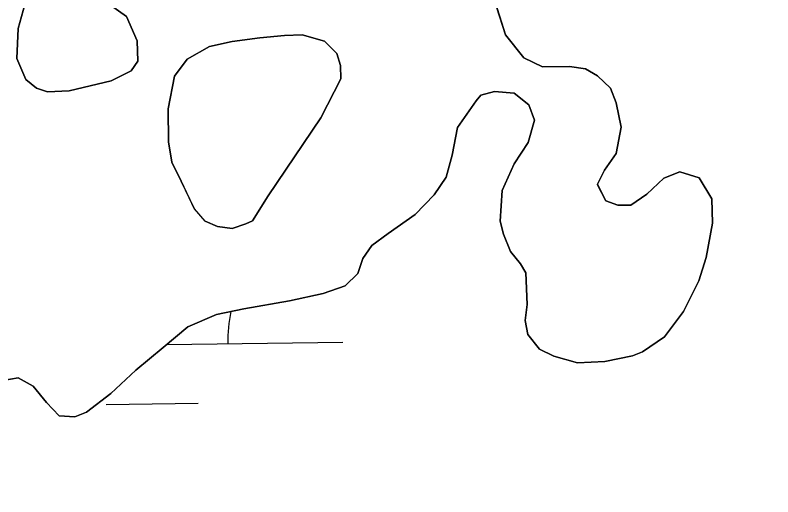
# Model space of a CAD drawing. Extents: x 3767014 to 3805179, y 361544 to 387384.
# Drawn here: x 3785442.7 to 3785640.7, y 368677.4 to 368803.2 of the extents above; entities that cross this region are included whole.
import ezdxf

# ---------------------------------------------------------------- set-up
doc = ezdxf.new("R2010")
doc.units = 0
for name, color, linetype in [('V-RIVR-EDGE', 7, 'Continuous'), ('V-TOPO-SHOR', 7, 'Continuous'), ('V-WETL-SWMP', 7, 'Continuous')]:
    doc.layers.add(name, color=color, linetype=linetype)

msp = doc.modelspace()

# ---------------------------------------------------------------- linework, layer by layer
at = {"layer": 'V-RIVR-EDGE'}
msp.add_spline([(3785266.865, 377529.211), (3785342.8, 377494.248), (3785391.258, 377467.439), (3785439.72, 377442.249), (3785475.246, 377418.707), (3785525.316, 377389.469), (3785575.383, 377359.422), (3785621.413, 377331.811), (3785722.351, 377269.288), (3785796.661, 377231.094), (3785852.385, 377199.415), (3785928.324, 377166.069), (3785964.678, 377149.804), (3786028.506, 377124.576), (3786060.018, 377113.175), (3786092.316, 377092.068), (3786117.34, 377073.405), (3786135.083, 377053.143), (3786154.458, 377039.347), (3786176.258, 377024.735), (3786206.946, 377006.867), (3786256.211, 376979.248), (3786328.098, 376942.677), (3786374.949, 376919.917), (3786491.265, 376862.208), (3786553.467, 376833.749), (3786619.713, 376805.279), (3786729.589, 376759.718), (3786796.656, 376736.099), (3786845.136, 376718.187), (3786867.767, 376712.469), (3787003.51, 376661.992), (3787089.16, 376631.048), (3787163.496, 376603.367), (3787230.559, 376578.13), (3787257.223, 376568.359), (3787300.044, 376551.27), (3787354.992, 376532.533), (3787409.127, 376512.181), (3787544.074, 376466.558), (3787612.756, 376442.126), (3787657.197, 376425.841), (3787730.724, 376398.162), (3787781.63, 376380.244), (3787834.96, 376361.511), (3787891.524, 376341.961), (3787940, 376322.432), (3787998.976, 376297.215), (3788050.697, 376281.721), (3788117.768, 376259.719), (3788176.757, 376240.164), (3788221.198, 376223.879), (3788259.981, 376209.226), (3788406.252, 376164.383), (3788541.215, 376125.23), (3788606.67, 376104.041), (3788679.39, 376077.173), (3788748.889, 376055.974), (3788871.693, 376005.528), (3788969.454, 375966.467), (3789047.013, 375933.926), (3789119.723, 375903.014), (3789155.253, 375881.09), (3789182.716, 375867.274), (3789214.225, 375854.256), (3789257.04, 375834.74), (3789281.286, 375828.21), (3789303.105, 375821.686), (3789328.955, 375809.491), (3789367.724, 375789.177), (3789414.577, 375767.225), (3789468.708, 375745.255), (3789509.105, 375728.981), (3789555.157, 375710.266), (3789585.849, 375694.015), (3789620.578, 375675.328), (3789681.97, 375646.062), (3789753.859, 375610.3), (3789792.633, 375591.603), (3789842.712, 375566.408), (3789897.64, 375539.584), (3789938.019, 375516.03), (3789968.727, 375506.25), (3790004.289, 375497.265), (3790030.972, 375494.773), (3790047.128, 375487.455), (3790077.007, 375469.589), (3790124.633, 375433.077), (3790192.442, 375382.768), (3790252.165, 375332.478), (3790290.91, 375302.459), (3790337.741, 375271.611), (3790406.357, 375220.491), (3790469.329, 375175.855), (3790570.248, 375106.054), (3790647.751, 375050.868), (3790691.367, 375028.115), (3790744.667, 374997.251), (3790806.838, 374955.852), (3790873.863, 374915.249), (3790932, 374877.903), (3791002.231, 374825.97), (3791052.265, 374782.175), (3791082.927, 374753.793), (3791131.331, 374705.149), (3791170.05, 374664.616), (3791192.631, 374638.681), (3791220.891, 374620.01), (3791288.67, 374557.569), (3791322.577, 374533.223), (3791362.944, 374504.817), (3791396.042, 374480.473), (3791434.785, 374449.645), (3791482.407, 374411.517), (3791534.052, 374365.291), (3791646.192, 374254.216), (3791707.514, 374196.644), (3791738.968, 374161.791), (3791773.65, 374123.694), (3791803.497, 374092.888), (3791829.321, 374070.18), (3791830.912, 374059.662), (3791837.316, 374032.958), (3791849.409, 374017.562), (3791884.123, 373992.405), (3791930.977, 373971.262), (3791954.393, 373955.838), (3791993.134, 373924.202), (3792026.979, 373874.785), (3792047.912, 373836.722), (3792063.186, 373799.482), (3792086.509, 373746.857), (3792112.249, 373690.181), (3792141.261, 373648.864), (3792158.993, 373624.558), (3792177.552, 373607.528), (3792214.702, 373586.409), (3792255.083, 373563.665), (3792301.119, 373538.48), (3792346.34, 373510.871), (3792382.671, 373485.71), (3792422.225, 373455.689), (3792479.537, 373411.875), (3792548.144, 373356.711), (3792619.168, 373298.307), (3792672.431, 373252.077), (3792709.534, 373212.357), (3792750.656, 373162.113), (3792839.385, 373068.08), (3792888.572, 373008.92), (3792945.027, 372945.699), (3792999.062, 372884.91), (3793053.898, 372820.884), (3793149.89, 372720.363), (3793208.761, 372653.092), (3793261.195, 372598.777), (3793315.232, 372538.796), (3793358.792, 372493.399), (3793409.592, 372432.618), (3793462.809, 372367.787), (3793498.283, 372323.219), (3793536.997, 372280.26), (3793578.124, 372232.443), (3793604.724, 372196.792), (3793668.438, 372125.466), (3793703.128, 372090.604), (3793760.41, 372034.66), (3793806.384, 371984.404), (3793839.438, 371942.268), (3793939.427, 371823.136), (3793981.333, 371763.186), (3794029.674, 371688.662), (3794050.609, 371651.408), (3794073.177, 371620.62), (3794178.796, 371488.535), (3794237.625, 371404.28), (3794268.243, 371358.106), (3794301.293, 371314.353), (3794332.724, 371269.794), (3794395.613, 371192), (3794429.476, 371149.862), (3794472.201, 371093.953), (3794523.788, 371024.274), (3794601.175, 370922.181), (3794640.679, 370871.942), (3794687.421, 370805.509), (3794733.389, 370752.828), (3794829.339, 370635.323), (3794895.463, 370557.521), (3794959.948, 370470.826), (3795013.158, 370403.569), (3795070.394, 370329.023), (3795159.854, 370203.448), (3795225.98, 370126.454), (3795296.13, 370041.363), (3795379.18, 369940.065), (3795459.001, 369841.201), (3795508.163, 369772.337), (3795554.103, 369708.333), (3795661.315, 369566.538), (3795715.338, 369500.897), (3795762.105, 369444.169), (3795798.366, 369390.703), (3795915.247, 369234.327), (3795963.601, 369165.465), (3796028.082, 369077.153), (3796043.387, 369052.853), (3796054.672, 369037.459), (3796077.242, 369007.48), (3796148.213, 368927.239), (3796183.677, 368878.627), (3796226.382, 368814.631), (3796275.531, 368740.105), (3796314.222, 368688.25), (3796353.714, 368633.158), (3796401.268, 368567.533), (3796456.873, 368487.33), (3796513.292, 368409.551), (3796545.533, 368365.8), (3796626.113, 368246.716), (3796670.449, 368188.377), (3796704.298, 368140.578), (3796751.041, 368074.145), (3796787.308, 368023.105), (3796838.907, 367958.278), (3796844.528, 367942.09), (3796845.295, 367925.104), (3796846.094, 367921.059), (3796852.559, 367919.425), (3796863.071, 367918.59), (3796875.166, 367904.003), (3796903.398, 367874.01), (3796931.629, 367844.017), (3796952.579, 367812.424), (3796982.392, 367767.87), (3797007.371, 367730.606), (3797037.194, 367690.095), (3797062.185, 367657.684), (3797075.869, 367631.77), (3797095.223, 367609.078), (3797126.665, 367569.372), (3797156.484, 367527.244), (3797212.099, 367451.085), (3797254.808, 367388.706), (3797302.183, 367327.228)], degree=3, dxfattribs=at)
at = {"layer": 'V-TOPO-SHOR'}
for points in [[(3785456.793, 368783.445), (3785467.801, 368786.091), (3785472.978, 368788.69), (3785474.697, 368791.205), (3785474.566, 368796.542), (3785471.737, 368802.899), (3785465.497, 368807.392), (3785457.735, 368809.375), (3785452.093, 368809.631), (3785447.964, 368808.639), (3785445.16, 368805.999), (3785443.436, 368799.726), (3785443.137, 368791.907), (3785445.447, 368786.429), (3785448.271, 368784.125), (3785451.163, 368783.207), (3785456.793, 368783.445)], [(3785567.551, 368808.369), (3785570.803, 368798.096), (3785575.593, 368792.12), (3785580.49, 368789.726), (3785587.552, 368789.804), (3785591.726, 368789.228), (3785594.867, 368787.373), (3785598.236, 368784.166), (3785599.686, 368780.332), (3785601.003, 368773.979), (3785599.723, 368767.077), (3785596.637, 368762.744), (3785594.89, 368759.121), (3785594.894, 368758.928), (3785597.03, 368754.724), (3785600.151, 368753.64), (3785603.538, 368753.628), (3785607.727, 368756.44), (3785612.171, 368760.612), (3785616.386, 368762.264), (3785621.454, 368760.745), (3785624.686, 368755.213), (3785624.938, 368748.932), (3785623.228, 368739.89)], [(3785508.79, 368756.053), (3785522.528, 368776.367), (3785527.812, 368786.582), (3785527.726, 368790.041), (3785526.759, 368793.181), (3785523.515, 368796.464), (3785517.639, 368798.098), (3785513.097, 368797.887), (3785506.582, 368797.33), (3785499.389, 368796.364), (3785493.489, 368795.03), (3785487.638, 368791.723), (3785484.285, 368787.289), (3785482.618, 368778.743), (3785482.731, 368770.143), (3785483.655, 368764.826), (3785486.053, 368759.842), (3785489.493, 368752.61), (3785492.34, 368749.417), (3785495.539, 368748.012), (3785499.41, 368747.515), (3785502.939, 368748.69), (3785504.7, 368749.526), (3785508.79, 368756.053)], [(3785623.228, 368739.89), (3785621.346, 368733.846), (3785617.287, 368725.812), (3785612.322, 368719.207), (3785606.612, 368715.294), (3785604.028, 368714.261), (3785596.809, 368712.729), (3785589.655, 368712.455), (3785583.423, 368714.14), (3785579.7, 368715.984), (3785576.607, 368719.777), (3785575.935, 368723.436), (3785576.511, 368727.61), (3785576.112, 368735.921), (3785574.698, 368738.305), (3785572.104, 368741.53), (3785570.25, 368746.032), (3785569.392, 368749.397), (3785569.97, 368757.441), (3785573.087, 368764.388), (3785576.722, 368769.992), (3785578.416, 368775.839), (3785576.867, 368779.769), (3785573.113, 368782.867), (3785567.975, 368783.322), (3785564.321, 368782.359), (3785563.101, 368780.879), (3785558.243, 368773.891), (3785556.873, 368766.696), (3785555.273, 368760.95), (3785552.193, 368756.325), (3785547.194, 368751.17), (3785540.159, 368746.161), (3785535.881, 368743.054), (3785533.546, 368739.708), (3785532.192, 368735.708), (3785528.885, 368732.529), (3785523.13, 368730.549), (3785514.373, 368728.591), (3785502.427, 368726.555), (3785495.306, 368725.026), (3785487.837, 368721.841), (3785481.392, 368716.459), (3785474.187, 368710.475), (3785467.66, 368704.412), (3785461.299, 368699.514), (3785458.233, 368698.277), (3785454.161, 368698.563), (3785450.883, 368702.063), (3785447.393, 368706.329), (3785443.469, 368708.457), (3785439.422, 368707.777)]]:
    msp.add_lwpolyline(points, dxfattribs=at)
at = {"layer": 'V-WETL-SWMP'}
for p, q in [((3785570.803, 368798.097), (3785567.55, 368808.369)), ((3785575.594, 368792.12), (3785570.803, 368798.097)), ((3785580.491, 368789.726), (3785575.594, 368792.12)), ((3785587.552, 368789.803), (3785580.491, 368789.726)), ((3785591.726, 368789.229), (3785587.552, 368789.803)), ((3785594.868, 368787.372), (3785591.726, 368789.229)), ((3785598.237, 368784.165), (3785594.868, 368787.372)), ((3785599.686, 368780.331), (3785598.237, 368784.165)), ((3785563.101, 368780.879), (3785564.322, 368782.36)), ((3785564.322, 368782.36), (3785567.975, 368783.321)), ((3785567.975, 368783.321), (3785573.114, 368782.868)), ((3785573.114, 368782.868), (3785576.867, 368779.768)), ((3785558.243, 368773.89), (3785563.101, 368780.879)), ((3785601.004, 368773.978), (3785599.686, 368780.331)), ((3785576.867, 368779.768), (3785578.415, 368775.839)), ((3785578.415, 368775.839), (3785576.721, 368769.992)), ((3785599.723, 368767.077), (3785601.004, 368773.978)), ((3785556.872, 368766.696), (3785558.243, 368773.89)), ((3785576.721, 368769.992), (3785573.087, 368764.388)), ((3785555.273, 368760.949), (3785556.872, 368766.696)), ((3785596.637, 368762.744), (3785599.723, 368767.077)), ((3785573.087, 368764.388), (3785569.969, 368757.442)), ((3785594.889, 368759.121), (3785596.637, 368762.744)), ((3785616.386, 368762.265), (3785612.17, 368760.612)), ((3785621.455, 368760.745), (3785616.386, 368762.265)), ((3785552.194, 368756.326), (3785555.273, 368760.949)), ((3785612.17, 368760.612), (3785607.726, 368756.439)), ((3785624.687, 368755.213), (3785621.455, 368760.745)), ((3785594.893, 368758.928), (3785594.889, 368759.121)), ((3785597.029, 368754.724), (3785594.893, 368758.928)), ((3785547.194, 368751.171), (3785552.194, 368756.326)), ((3785569.969, 368757.442), (3785569.393, 368749.397)), ((3785607.726, 368756.439), (3785603.538, 368753.627)), ((3785600.152, 368753.64), (3785597.029, 368754.724)), ((3785624.939, 368748.931), (3785624.687, 368755.213)), ((3785603.538, 368753.627), (3785600.152, 368753.64)), ((3785540.158, 368746.16), (3785547.194, 368751.171)), ((3785569.393, 368749.397), (3785570.25, 368746.032)), ((3785623.227, 368739.891), (3785624.939, 368748.931)), ((3785535.881, 368743.055), (3785540.158, 368746.16)), ((3785570.25, 368746.032), (3785572.103, 368741.531)), ((3785533.545, 368739.708), (3785535.881, 368743.055)), ((3785572.103, 368741.531), (3785574.698, 368738.305)), ((3785532.193, 368735.708), (3785533.545, 368739.708)), ((3785574.698, 368738.305), (3785576.112, 368735.922)), ((3785621.345, 368733.846), (3785623.227, 368739.891)), ((3785528.885, 368732.53), (3785532.193, 368735.708)), ((3785576.112, 368735.922), (3785576.51, 368727.611)), ((3785523.129, 368730.55), (3785528.885, 368732.53)), ((3785617.286, 368725.812), (3785621.345, 368733.846)), ((3785514.373, 368728.592), (3785523.129, 368730.55)), ((3785502.426, 368726.555), (3785514.373, 368728.592)), ((3785495.305, 368725.025), (3785502.426, 368726.555)), ((3785576.51, 368727.611), (3785575.936, 368723.437)), ((3785487.837, 368721.841), (3785495.305, 368725.025)), ((3785612.322, 368719.207), (3785617.286, 368725.812)), ((3785575.936, 368723.437), (3785576.607, 368719.777)), ((3785481.391, 368716.458), (3785487.837, 368721.841)), ((3785576.607, 368719.777), (3785579.7, 368715.983)), ((3785606.613, 368715.293), (3785612.322, 368719.207)), ((3785482.273, 368717.195), (3785528.265, 368717.834)), ((3785474.186, 368710.475), (3785481.391, 368716.458)), ((3785579.7, 368715.983), (3785583.422, 368714.14)), ((3785604.027, 368714.262), (3785606.613, 368715.293)), ((3785583.422, 368714.14), (3785589.656, 368712.456)), ((3785589.656, 368712.456), (3785596.808, 368712.729)), ((3785596.808, 368712.729), (3785604.027, 368714.262)), ((3785467.66, 368704.412), (3785474.186, 368710.475)), ((3785439.422, 368707.778), (3785443.469, 368708.458)), ((3785443.469, 368708.458), (3785447.392, 368706.33)), ((3785447.392, 368706.33), (3785450.883, 368702.063)), ((3785461.298, 368699.514), (3785467.66, 368704.412)), ((3785450.883, 368702.063), (3785454.162, 368698.564)), ((3785466.486, 368701.543), (3785490.483, 368701.876)), ((3785458.233, 368698.277), (3785461.298, 368699.514)), ((3785454.162, 368698.564), (3785458.233, 368698.277))]:
    msp.add_line(p, q, dxfattribs=at)
for points in [[(3785451.163, 368783.207), (3785448.272, 368784.124), (3785445.447, 368786.428), (3785443.136, 368791.908), (3785443.437, 368799.727), (3785445.161, 368805.999), (3785447.964, 368808.64), (3785452.092, 368809.631), (3785457.735, 368809.375), (3785465.497, 368807.392), (3785471.738, 368802.898), (3785474.565, 368796.541), (3785474.697, 368791.204), (3785472.979, 368788.69), (3785467.802, 368786.09), (3785456.793, 368783.445)], [(3785508.789, 368756.053), (3785504.699, 368749.525), (3785502.939, 368748.69), (3785499.409, 368747.515), (3785495.54, 368748.013), (3785492.341, 368749.417), (3785489.494, 368752.61), (3785486.052, 368759.842), (3785483.654, 368764.826), (3785482.732, 368770.143), (3785482.619, 368778.743), (3785484.286, 368787.288), (3785487.638, 368791.722), (3785493.489, 368795.03), (3785499.389, 368796.363), (3785506.583, 368797.331), (3785513.096, 368797.888), (3785517.639, 368798.099), (3785523.514, 368796.464), (3785526.759, 368793.182), (3785527.726, 368790.042), (3785527.812, 368786.583), (3785522.527, 368776.367)]]:
    msp.add_lwpolyline(points, close=True, dxfattribs=at)
msp.add_arc((3785533.501, 368718.381), 35.246, 167.7997, 181.56769, dxfattribs=at)

doc.saveas('drawing.dxf')
